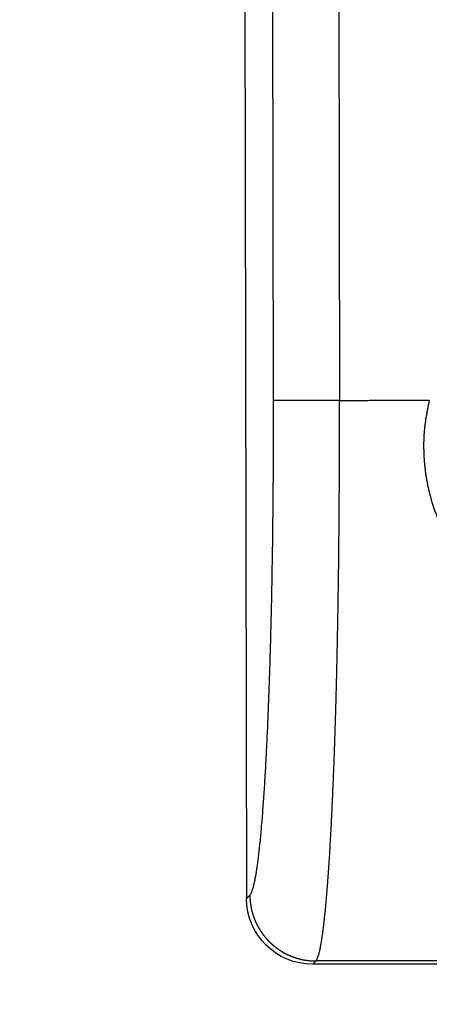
# Model space of a CAD drawing. Header units: millimetres. Extents: x 40090 to 187415, y -53271 to 40260.
# Tile 297 of 406: x 142919 to 142931, y 14071 to 14100. Entities that reach past the tile are written whole.
import ezdxf

# ---------------------------------------------------------------- set-up
doc = ezdxf.new("R2010")
doc.units = ezdxf.units.MM
doc.layers.add('AVM_projektor', color=6, linetype='Continuous')
doc.layers.add('AVM_sp_230VAC', color=170, linetype='Continuous')
doc.styles.add('AVM', font='arial.ttf')
doc.dimstyles.new('AVM-1_50', dxfattribs={"dimscale": 40, "dimtxt": 2.5, "dimasz": 2.5, "dimexe": 1.25, "dimexo": 0.625, "dimtad": 1, "dimdec": 0, "dimrnd": 1, "dimtxsty": 'AVM', "dimcen": 2.5, "dimclrd": 256, "dimclre": 256, "dimclrt": 256, "dimadec": 0, "dimazin": 0, "dimtfac": 1, "dimtdec": 0, "dimtmove": 0, "dimatfit": 3, "dimfxl": 0, "dimarcsym": 0})

# ---------------------------------------------------------------- blocks, each defined once
blk = doc.blocks.new('PT-FW430-bottom')
for p, q in [((174.378, 322.967), (213.003, 322.967)), ((197.924, 322.122), (132.392, 322.122)), ((215, 294.627), (215, 320.97)), ((132.475, 320.125), (197.924, 320.125))]:
    blk.add_line(p, q)
blk.add_arc((213, 320.967), 2, 0.0785, 89.9215)
for points, start_tangent, end_tangent in [([(213.003, 322.967), (212.996, 322.96), (212.989, 322.954), (212.983, 322.947), (212.976, 322.94), (212.969, 322.934), (212.963, 322.927), (212.956, 322.92), (212.949, 322.914), (212.942, 322.907), (212.936, 322.901), (212.929, 322.894), (212.922, 322.887), (212.916, 322.881), (212.909, 322.874), (212.902, 322.868)], (-0.711808, -0.702374), (-0.711805, -0.702377)), ([(212.902, 322.868), (212.872, 322.844), (212.827, 322.82), (212.769, 322.796), (212.698, 322.773), (212.612, 322.749), (212.514, 322.726), (212.401, 322.703), (212.276, 322.68), (212.137, 322.657), (211.985, 322.635), (211.82, 322.612), (211.642, 322.591), (211.452, 322.569), (211.249, 322.547), (211.034, 322.526), (210.806, 322.506), (210.567, 322.485), (210.316, 322.465), (210.054, 322.446), (209.781, 322.427), (209.496, 322.408), (209.201, 322.39), (208.896, 322.372), (208.58, 322.355), (208.254, 322.338), (207.919, 322.322), (207.575, 322.307), (207.222, 322.291), (206.86, 322.277), (206.49, 322.263), (206.112, 322.25), (205.726, 322.237), (205.334, 322.225), (204.934, 322.213), (204.528, 322.202), (204.115, 322.192), (203.697, 322.183), (203.274, 322.174), (202.846, 322.166), (202.413, 322.158), (201.976, 322.151), (201.535, 322.145), (201.091, 322.14), (200.644, 322.135), (200.194, 322.131), (199.743, 322.128), (199.289, 322.125), (198.835, 322.124), (198.379, 322.122), (197.923, 322.122)], (-0.741379, -0.671086), (-1, -0.000014)), ([(212.902, 322.868), (212.913, 322.867), (212.924, 322.867), (212.936, 322.867), (212.946, 322.867), (212.957, 322.867), (212.968, 322.866), (212.979, 322.866), (212.99, 322.865), (213.001, 322.865), (213.012, 322.864), (213.023, 322.864), (213.034, 322.863), (213.045, 322.862), (213.056, 322.861), (213.067, 322.86), (213.078, 322.859), (213.089, 322.858), (213.1, 322.857), (213.111, 322.856), (213.122, 322.855), (213.133, 322.854), (213.143, 322.852), (213.154, 322.851), (213.165, 322.85), (213.176, 322.848), (213.187, 322.847), (213.198, 322.845), (213.209, 322.843), (213.22, 322.842), (213.231, 322.84), (213.241, 322.838), (213.252, 322.836), (213.263, 322.834), (213.274, 322.832), (213.285, 322.83), (213.295, 322.828), (213.306, 322.825), (213.317, 322.823), (213.328, 322.821), (213.338, 322.818), (213.349, 322.816), (213.36, 322.814), (213.371, 322.811), (213.381, 322.808), (213.392, 322.806), (213.403, 322.803), (213.413, 322.8), (213.424, 322.797), (213.434, 322.794), (213.445, 322.791), (213.456, 322.788), (213.466, 322.785), (213.477, 322.782), (213.487, 322.779), (213.498, 322.776), (213.508, 322.772), (213.519, 322.769), (213.529, 322.765), (213.54, 322.762), (213.55, 322.758), (213.56, 322.755), (213.571, 322.751), (213.581, 322.747), (213.591, 322.744), (213.602, 322.74), (213.612, 322.736), (213.622, 322.732), (213.633, 322.728), (213.643, 322.724), (213.653, 322.72), (213.663, 322.715), (213.673, 322.711), (213.683, 322.707), (213.694, 322.703), (213.704, 322.698), (213.714, 322.694), (213.724, 322.689), (213.734, 322.685), (213.744, 322.68), (213.754, 322.675), (213.764, 322.671), (213.774, 322.666), (213.783, 322.661), (213.793, 322.656), (213.803, 322.651), (213.813, 322.646), (213.823, 322.641), (213.832, 322.636), (213.842, 322.631), (213.852, 322.626), (213.861, 322.62), (213.871, 322.615), (213.881, 322.61), (213.89, 322.604), (213.9, 322.599), (213.909, 322.593), (213.919, 322.588), (213.928, 322.582), (213.938, 322.576), (213.947, 322.57), (213.956, 322.565), (213.966, 322.559), (213.975, 322.553), (213.984, 322.547), (213.994, 322.541), (214.003, 322.535), (214.012, 322.529), (214.021, 322.523), (214.03, 322.516), (214.039, 322.51), (214.048, 322.504), (214.057, 322.498), (214.066, 322.491), (214.075, 322.485), (214.084, 322.478), (214.093, 322.472), (214.102, 322.465), (214.11, 322.458), (214.119, 322.452), (214.128, 322.445), (214.137, 322.438), (214.145, 322.431), (214.154, 322.425), (214.162, 322.418), (214.171, 322.411), (214.179, 322.404), (214.188, 322.397), (214.196, 322.389), (214.205, 322.382), (214.213, 322.375), (214.221, 322.368), (214.229, 322.361), (214.238, 322.353), (214.246, 322.346), (214.254, 322.338), (214.262, 322.331), (214.27, 322.323), (214.278, 322.316), (214.286, 322.308), (214.294, 322.301), (214.302, 322.293), (214.31, 322.285), (214.317, 322.277), (214.325, 322.269), (214.333, 322.262), (214.34, 322.254), (214.348, 322.246), (214.356, 322.238), (214.363, 322.23), (214.371, 322.222), (214.378, 322.214), (214.385, 322.205), (214.393, 322.197), (214.4, 322.189), (214.407, 322.181), (214.415, 322.172), (214.422, 322.164), (214.429, 322.156), (214.436, 322.147), (214.443, 322.139), (214.45, 322.13), (214.457, 322.122), (214.464, 322.113), (214.471, 322.104), (214.477, 322.096), (214.484, 322.087), (214.491, 322.078), (214.497, 322.07), (214.504, 322.061), (214.511, 322.052), (214.517, 322.043), (214.524, 322.034), (214.53, 322.025), (214.536, 322.016), (214.543, 322.007), (214.549, 321.998), (214.555, 321.989), (214.561, 321.98), (214.567, 321.971), (214.573, 321.961), (214.579, 321.952), (214.585, 321.943), (214.591, 321.934), (214.597, 321.924), (214.603, 321.915), (214.609, 321.906), (214.614, 321.896), (214.62, 321.887), (214.626, 321.877), (214.631, 321.868), (214.637, 321.858), (214.642, 321.849), (214.648, 321.839), (214.653, 321.829), (214.658, 321.82), (214.663, 321.81), (214.669, 321.8), (214.674, 321.791), (214.679, 321.781), (214.684, 321.771), (214.689, 321.761), (214.694, 321.751), (214.698, 321.742), (214.703, 321.732), (214.708, 321.722), (214.713, 321.712), (214.717, 321.702), (214.722, 321.692), (214.726, 321.682), (214.731, 321.672), (214.735, 321.662), (214.74, 321.651), (214.744, 321.641), (214.748, 321.631), (214.752, 321.621), (214.757, 321.611), (214.761, 321.601), (214.765, 321.59), (214.769, 321.58), (214.772, 321.57), (214.776, 321.559), (214.78, 321.549), (214.784, 321.539), (214.788, 321.528), (214.791, 321.518), (214.795, 321.508), (214.798, 321.497), (214.802, 321.487), (214.805, 321.476), (214.808, 321.466), (214.812, 321.455), (214.815, 321.445), (214.818, 321.434), (214.821, 321.424), (214.824, 321.413), (214.827, 321.403), (214.83, 321.392), (214.833, 321.381), (214.836, 321.371), (214.839, 321.36), (214.841, 321.349), (214.844, 321.339), (214.846, 321.328), (214.849, 321.317), (214.851, 321.307), (214.854, 321.296), (214.856, 321.285), (214.858, 321.274), (214.861, 321.264), (214.863, 321.253), (214.865, 321.242), (214.867, 321.231), (214.869, 321.22), (214.871, 321.209), (214.873, 321.199), (214.875, 321.188), (214.876, 321.177), (214.878, 321.166), (214.88, 321.155), (214.881, 321.144), (214.883, 321.133), (214.884, 321.123), (214.886, 321.112), (214.887, 321.101), (214.888, 321.09), (214.889, 321.079), (214.891, 321.068), (214.892, 321.057), (214.893, 321.046), (214.894, 321.035), (214.895, 321.024), (214.895, 321.013), (214.896, 321.002), (214.897, 320.991), (214.898, 320.98), (214.898, 320.969), (214.899, 320.958), (214.899, 320.947), (214.899, 320.936), (214.9, 320.925), (214.9, 320.914), (214.9, 320.903), (214.9, 320.892), (214.901, 320.881), (214.901, 320.87)], (0.99996, -0.008951), (0.016792, -0.999859)), ([(197.924, 320.125), (197.924, 320.246), (197.924, 320.367), (197.924, 320.487), (197.924, 320.605), (197.924, 320.722), (197.924, 320.837), (197.924, 320.949), (197.924, 321.058), (197.924, 321.164), (197.924, 321.266), (197.924, 321.364), (197.924, 321.457), (197.924, 321.545), (197.924, 321.627), (197.924, 321.704), (197.924, 321.776), (197.924, 321.841), (197.924, 321.9), (197.924, 321.952), (197.924, 321.998), (197.924, 322.037), (197.924, 322.069), (197.924, 322.094), (197.924, 322.112), (197.924, 322.122)], (0, 1), (0, 1)), ([(214.9, 320.87), (214.856, 320.847), (214.808, 320.823), (214.747, 320.799), (214.67, 320.776), (214.574, 320.752), (214.461, 320.729), (214.333, 320.706), (214.19, 320.683), (214.034, 320.66), (213.862, 320.638), (213.676, 320.616), (213.475, 320.594), (213.259, 320.572), (213.029, 320.551), (212.784, 320.529), (212.525, 320.509), (212.253, 320.488), (211.967, 320.468), (211.668, 320.449), (211.357, 320.429), (211.033, 320.411), (210.697, 320.392), (210.35, 320.375), (209.991, 320.357), (209.622, 320.341), (209.242, 320.324), (208.852, 320.309), (208.452, 320.294), (208.042, 320.279), (207.623, 320.265), (207.195, 320.252), (206.758, 320.239), (206.313, 320.227), (205.861, 320.216), (205.401, 320.205), (204.934, 320.195), (204.461, 320.185), (203.982, 320.176), (203.497, 320.168), (203.006, 320.16), (202.512, 320.154), (202.013, 320.148), (201.51, 320.142), (201.004, 320.138), (200.495, 320.134), (199.983, 320.132), (199.47, 320.129), (198.956, 320.128), (198.44, 320.126), (197.924, 320.125)], (-0.863847, -0.503754), (-0.999997, -0.002472)), ([(214.9, 297.868), (214.9, 299.401), (214.9, 300.935), (214.9, 302.468), (214.9, 304.002), (214.9, 305.535), (214.9, 307.069), (214.9, 308.602), (214.9, 310.136), (214.9, 311.669), (214.9, 313.203), (214.9, 314.736), (214.9, 316.27), (214.9, 317.803), (214.9, 319.337), (214.9, 320.87)], (0.000001, 1), (0.000001, 1)), ([(214.901, 320.87), (214.907, 320.877), (214.914, 320.884), (214.921, 320.89), (214.927, 320.897), (214.934, 320.903), (214.941, 320.91), (214.947, 320.917), (214.954, 320.923), (214.96, 320.93), (214.967, 320.936), (214.974, 320.943), (214.98, 320.95), (214.987, 320.956), (214.993, 320.963), (215, 320.97)], (0.706933, 0.70728), (0.706933, 0.70728)), ([(197.924, 320.125), (197.924, 319.944), (197.924, 319.762), (197.924, 319.581), (197.924, 319.4), (197.924, 319.219), (197.924, 319.038), (197.924, 318.857), (197.924, 318.675), (197.924, 318.494), (197.924, 318.313), (197.924, 318.132), (197.924, 317.951), (197.924, 317.77), (197.924, 317.588), (197.924, 317.407)], (0, -1), (0, -1)), ([(197.924, 317.407), (198.054, 317.434), (198.183, 317.46), (198.313, 317.485), (198.443, 317.508), (198.574, 317.528), (198.705, 317.546), (198.836, 317.56), (198.967, 317.57), (199.099, 317.577), (199.231, 317.581), (199.363, 317.581), (199.495, 317.579), (199.627, 317.573), (199.758, 317.565), (199.889, 317.554), (200.02, 317.54), (200.15, 317.523), (200.279, 317.503), (200.408, 317.48), (200.536, 317.455), (200.664, 317.426), (200.791, 317.395), (200.917, 317.361), (201.042, 317.324), (201.166, 317.284), (201.289, 317.242), (201.41, 317.197), (201.531, 317.149), (201.65, 317.098), (201.768, 317.045), (201.885, 316.989), (202, 316.931), (202.114, 316.87), (202.227, 316.806), (202.337, 316.741), (202.447, 316.672), (202.554, 316.602), (202.661, 316.529), (202.765, 316.454), (202.868, 316.376), (202.969, 316.296), (203.068, 316.214), (203.164, 316.129), (203.258, 316.041), (203.35, 315.951), (203.439, 315.859), (203.527, 315.765), (203.613, 315.67), (203.699, 315.574), (203.784, 315.477)], (0.979098, 0.203389), (0.659831, -0.751414))]:
    blk.add_spline(points, degree=3, dxfattribs=dict(start_tangent=start_tangent, end_tangent=end_tangent))

msp = doc.modelspace()

# ---------------------------------------------------------------- block references
at = {"layer": 'AVM_projektor', "xscale": -1, "rotation": 90.11045350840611}
msp.add_blockref('PT-FW430-bottom', (143248.339, 14287.489), dxfattribs=at)

# ---------------------------------------------------------------- leaders
at = {"layer": 'AVM_sp_230VAC', "annotation_type": 0, "has_hookline": 1, "hookline_direction": 0}
for points, text_width in [([(136317.78, 21428.932), (138801.052, 7355.781), (138901.052, 7355.781)], 4020.464), ([(138090.085, 19236.034), (140699.942, 11086.442), (140799.942, 11086.442)], 3632.333), ([(138090.085, 14949.608), (139688.712, 8001.544), (139788.712, 8001.544)], 3632.333)]:
    msp.add_leader(points, dimstyle='AVM-1_50', override={"dimgap": 0.625, "dimtad": 0}, dxfattribs=dict(at, text_width=text_width))

doc.saveas('drawing.dxf')
